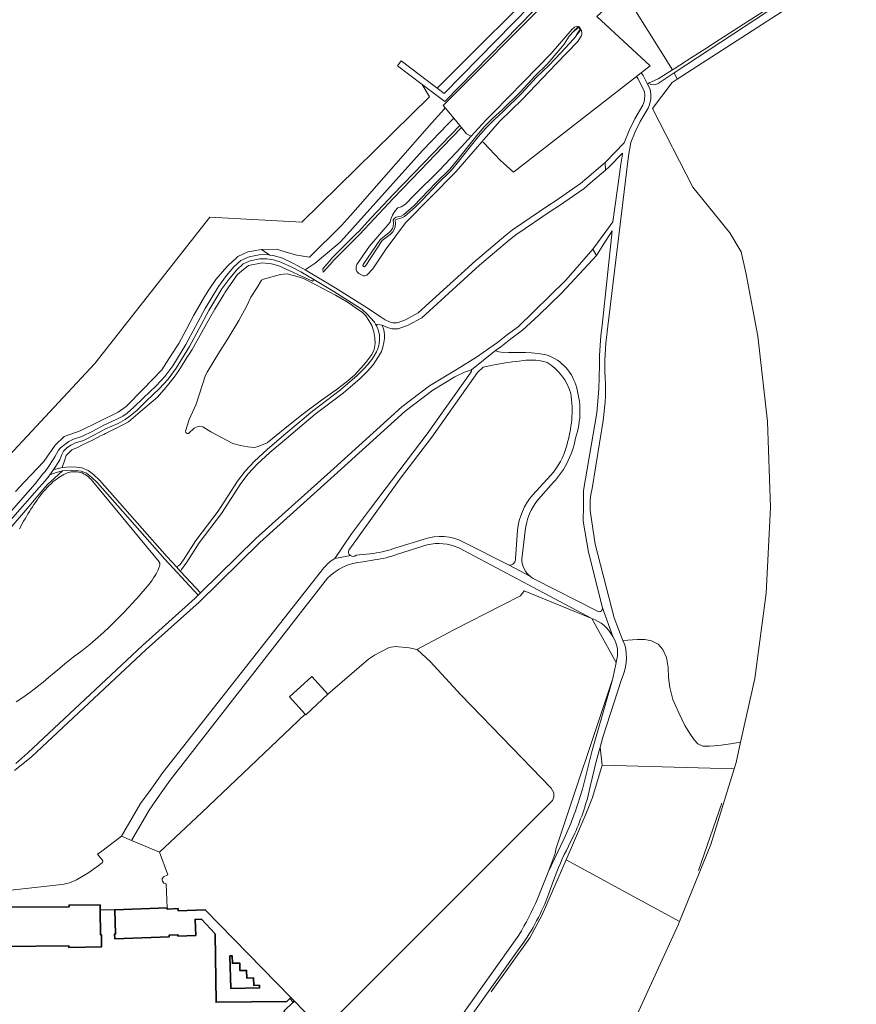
# Model space of a CAD drawing. Header units: metres. Extents: x 197700 to 204338, y 317132 to 325229.
# Tile 928 of 1056: x 203970 to 204275, y 320094 to 320453. Entities that reach past the tile are written whole.
import ezdxf

# ---------------------------------------------------------------- set-up
doc = ezdxf.new("R2010")
doc.units = ezdxf.units.M
for name, color, linetype, lineweight in [('B-WE-GK-KADEMUUR-G', 150, 'Continuous', 35), ('B-WE-GR-BOS_LOOF-GV', 40, 'Continuous', 13), ('B-WE-GR-BOUWLAND-GV', 80, 'Continuous', 13), ('B-WE-GR-GRAS-GV', 60, 'Continuous', 13), ('B-WE-IE-TERREINAFSCHEIDING_KUNSTMATIG_HEKWERK-G', 20, 'IE-TERREINAFSCHEIDING-KUNSTMATIG', 18), ('B-WE-IE-TERREINAFSCHEIDING_KUNSTMATIG_MUUR-GV', 90, 'Continuous', 18), ('B-WE-OG-BEBOUWING-GV', 7, 'Continuous', 35), ('B-WE-OG-TERREIN_CULTUURSCHEIDING-GV', 7, 'Continuous', 18), ('B-WE-OG-TERREIN_ERF-GV', 7, 'Continuous', 18), ('B-WE-OG-WATER-GV', 130, 'Continuous', 18), ('B-WE-OG-WATER_SLOOT-GV', 120, 'Continuous', 18), ('B-WE-VH-VERHARDING_ASFALT-GV', 252, 'Continuous', 18), ('B-WE-VH-VERHARDING_GESLOTEN-GV', 252, 'Continuous', 18), ('B-WE-VH-VERHARDING_HALFVERHARDING-GV', 252, 'Continuous', 18)]:
    doc.layers.add(name, color=color, linetype=linetype, lineweight=lineweight)
doc.linetypes.add('IE-TERREINAFSCHEIDING-KUNSTMATIG', pattern='A,4,[82,NLCS.SHX,S=0.75,R=90,X=0,Y=0],4,-2', length=10)

msp = doc.modelspace()

# ---------------------------------------------------------------- linework, layer by layer
at = {"layer": 'B-WE-GK-KADEMUUR-G'}
for points in [[(204172.19, 320448.609), (204173.913, 320449.988)], [(204173.913, 320449.988), (204174.523, 320449.059), (204173.292, 320447.407)]]:
    msp.add_lwpolyline(points, dxfattribs=at)
at = {"layer": 'B-WE-GR-BOS_LOOF-GV'}
for points in [[(204164.966, 320470.31), (204122.335, 320427.68), (204124.906, 320425.746), (204162.501, 320464.297)], [(204162.935, 320461.591), (204125.13, 320422.825), (204116.879, 320429.032), (204119.457, 320424.484), (204072.982, 320378.783), (204039.447, 320380.669), (203997.507, 320327.292), (203961.13, 320288.382)], [(204058.238, 320368.839), (204063.767, 320368.974), (204068.073, 320367.72), (204071.126, 320366.829), (204075.721, 320366.063), (204087.481, 320377.678), (204090.645, 320381.222), (204093.403, 320384.357), (204102.907, 320395.155), (204120.364, 320414.992), (204124.709, 320419.928), (204125.187, 320420.472), (204124.453, 320421.348), (204163.924, 320461.076)], [(204163.924, 320461.076), (204124.453, 320421.348), (204125.187, 320420.472), (204128.348, 320416.694), (204130.51, 320414.11), (204131.156, 320413.339), (204133.055, 320411.07), (204134.723, 320410.198), (204140.078, 320415.981), (204142.781, 320418.765), (204153.793, 320429.992), (204163.833, 320440.325), (204171.493, 320449.143), (204172.412, 320449.921), (204172.936, 320450.184), (204173.459, 320450.279), (204173.913, 320449.988), (204174.523, 320449.059), (204174.911, 320448.765), (204175.006, 320447.915), (204174.988, 320447.334), (204174.877, 320446.903), (204173.557, 320444.652), (204165.658, 320436.596), (204153.286, 320423.603), (204145.002, 320415.52), (204138.618, 320408.163), (204139.141, 320407.889), (204145.281, 320401.38), (204150.175, 320397.077), (204194.958, 320431.916), (204196.699, 320433.27), (204199.978, 320435.821), (204180.516, 320453.849)], [(204197.774, 320426.736), (204195.455, 320431.165), (204194.958, 320431.916), (204150.175, 320397.077), (204145.281, 320401.38), (204139.141, 320407.889), (204138.618, 320408.163), (204129.077, 320397.168), (204110.733, 320378.626), (204103.735, 320369.167), (204098.814, 320361.87), (204096.712, 320359.541), (204096.095, 320359.23), (204095.403, 320359.233), (204093.703, 320360.135), (204093.034, 320360.842), (204092.742, 320361.466), (204092.753, 320362.394), (204092.969, 320363.468), (204097.689, 320370.11), (204105.157, 320378.843), (204105.466, 320379.982), (204105.974, 320381.386), (204106.869, 320382.814), (204107.906, 320384.074), (204109.132, 320384.464), (204110.74, 320385.46), (204113.936, 320388.654), (204123.191, 320397.772), (204131.155, 320406.345), (204134.723, 320410.198), (204133.055, 320411.07), (204131.156, 320413.339), (204124.354, 320406.263), (204116.182, 320397.757), (204106.262, 320387.428), (204104.506, 320385.585), (204094.071, 320374.431), (204092.243, 320372.587), (204084.442, 320364.782), (204084.086, 320364.384), (204083.173, 320363.335), (204080.775, 320360.576), (204080.562, 320361.856), (204083.605, 320365.356), (204083.808, 320365.562), (204092.783, 320374.541), (204093.682, 320375.478), (204098.04, 320380.137), (204102.754, 320385.175), (204106.258, 320388.867), (204113.685, 320396.601), (204117.325, 320400.39), (204130.51, 320414.11), (204128.348, 320416.694), (204126.234, 320414.522), (204120.326, 320408.456), (204116.905, 320404.908), (204087.182, 320371.852), (204086.045, 320370.875), (204080.808, 320366.409), (204077.796, 320363.843), (204074.153, 320361.511), (204085.412, 320354.832), (204095.828, 320348.181), (204101.54, 320344.422), (204103.35, 320343.199), (204104.89, 320342.503), (204106.096, 320342.198), (204107.721, 320342.134), (204110.755, 320343.256), (204115.399, 320345.785), (204136.256, 320364.793), (204147.301, 320374.11), (204149.732, 320376.017), (204162.995, 320385.035), (204165.317, 320386.461), (204174.527, 320392.908), (204176.818, 320394.828), (204183.554, 320400.616)], [(204178.236, 320272.91), (204179.865, 320261.502), (204186.786, 320234.564), (204190.039, 320226.389), (204195.317, 320226.756), (204197.987, 320226.682), (204200.416, 320226.283), (204202.92, 320225.029), (204204.633, 320223.068), (204205.944, 320220.198), (204206.464, 320216.496), (204206.652, 320212.877), (204207.182, 320209.242), (204208.28, 320204.841), (204210.454, 320199.982), (204212.562, 320195.401), (204214.366, 320192.502), (204216.032, 320190.153), (204217.302, 320188.675), (204219.101, 320187.774), (204221.602, 320187.784), (204225.047, 320188.068), (204229.266, 320188.718), (204232.915, 320189.258), (204238.12, 320212.55), (204242.27, 320243.54), (204243.86, 320274.79), (204242.77, 320306.17), (204239.2, 320337.25), (204235.01, 320359.93), (204233.13, 320368.05), (204229.01, 320374.91), (204215.52, 320391.54), (204200.79, 320420.24), (204207.98, 320429.8), (204209.777, 320430.96), (204208.747, 320433.301), (204202.892, 320429.448)], [(204199.396, 320429.47), (204199.012, 320429.113), (204199.723, 320427.756), (204199.917, 320427.23)], [(204183.554, 320400.616), (204190.516, 320407.795), (204192.336, 320412.201), (204194.391, 320416.505), (204197.279, 320421.502)], [(204199.292, 320420.614), (204199.183, 320420.401), (204196.336, 320415.475), (204194.538, 320411.736), (204192.911, 320407.885), (204192.054, 320403.012), (204191.507, 320398.095), (204184.511, 320340.914)], [(204182.408, 320341.132), (204186.135, 320375.627), (204183.092, 320370.913), (204180.379, 320366.713), (204174.206, 320359.959), (204167.594, 320352.945), (204159.366, 320344.922), (204153.405, 320339.412), (204149.124, 320336.354), (204145.511, 320333.414), (204143.547, 320332.041), (204143.84, 320331.916), (204144.306, 320331.674), (204144.798, 320331.553), (204145.587, 320331.405), (204148.264, 320331.314), (204151.063, 320331.34), (204154.459, 320331.322), (204156.668, 320331.226), (204159.161, 320330.999), (204161.435, 320330.621)], [(203968.592, 320280.636), (203971.863, 320284.133), (203978.881, 320291.617), (203982.982, 320297.528), (203986.339, 320300.682), (203992.131, 320302.751), (204006.02, 320309.621), (204008.864, 320311.696), (204015.152, 320317.916), (204021.915, 320324.959), (204025.375, 320330.378), (204028.102, 320334.651), (204030.853, 320339.799), (204033.584, 320344.967), (204037.534, 320351.864), (204039.037, 320354.183), (204041.574, 320357.96), (204045.625, 320362.608), (204046.354, 320363.291), (204048.877, 320365.593), (204049.657, 320366.294), (204053.241, 320368.001), (204055.433, 320368.374), (204058.238, 320368.839)], [(204162.361, 320327.699), (204161.19, 320328.082), (204159.992, 320328.313), (204158.297, 320328.524), (204156.673, 320328.568), (204154.633, 320328.492), (204151.398, 320328.087), (204149.789, 320327.9), (204147.203, 320327.588), (204142.503, 320326.769), (204139.033, 320325.991), (204137.001, 320323.995), (204120.306, 320300.454), (204108.937, 320285.471), (204093.312, 320263.69), (204090.039, 320259.312)], [(204084.963, 320256.199), (204091.08, 320265.209), (204097.677, 320273.941), (204118.693, 320301.637), (204134.497, 320323.922), (204134.83, 320324.579), (204134.79, 320325.037), (204133.392, 320324.58), (204132.261, 320324.13), (204128.759, 320322.448), (204120.662, 320317.562), (204110.667, 320309.94), (204085.968, 320287.589), (204057.588, 320262.01), (204035.486, 320240.366), (204016.254, 320223.038), (203974.393, 320183.965), (203968.194, 320178.998)], [(204182.602, 320238.299), (204177.469, 320258.489), (204175.522, 320269.858), (204175.638, 320275.459), (204175.7, 320281.061), (204180.57, 320309.332), (204181.218, 320317.984), (204181.498, 320326.656)], [(204182.809, 320306.546), (204178.815, 320281.731)], [(203968.697, 320181.506), (203973.028, 320185.427), (204014.902, 320224.512), (204034.117, 320241.824), (204035.17, 320242.856), (204033.542, 320244.608), (204022.958, 320256.049), (203998.46, 320283.802), (203996.241, 320285.908), (203994.476, 320287.29), (203992.481, 320288.124), (203990.699, 320288.341), (203988.655, 320288.407), (203985.723, 320288.163), (203981.269, 320284.219), (203980.335, 320283.391), (203979.289, 320282.14), (203977.23, 320279.675), (203972.895, 320274.554), (203966.215, 320266.769)], [(203970.005, 320267.084), (203971.52, 320269.794), (203972.037, 320270.695), (203972.556, 320271.595), (203973.083, 320272.489), (203973.626, 320273.374), (203974.171, 320274.22), (203974.731, 320275.059), (203975.3, 320275.89), (203976.433, 320277.525), (203976.995, 320278.33), (203977.57, 320279.125), (203978.17, 320279.901), (203978.798, 320280.663), (203979.446, 320281.411), (203980.116, 320282.138), (203980.811, 320282.839), (203981.512, 320283.498), (203982.235, 320284.136), (203982.98, 320284.747), (203983.749, 320285.326), (203984.337, 320285.743), (203984.936, 320286.147), (203985.55, 320286.525), (203986.183, 320286.865), (203986.711, 320287.119), (203987.251, 320287.358), (203987.801, 320287.561), (203988.362, 320287.71), (203988.878, 320287.792), (203989.404, 320287.834), (203989.933, 320287.842), (203990.459, 320287.825), (203991.061, 320287.781), (203991.665, 320287.704), (203992.259, 320287.584), (203992.83, 320287.41), (203993.408, 320287.157), (203993.966, 320286.842), (203994.501, 320286.482), (203995.009, 320286.094), (203995.301, 320285.842), (203995.582, 320285.574), (203995.857, 320285.3), (203996.135, 320285.029), (204020.9, 320254.994), (204020.962, 320254.886), (204021.026, 320254.778), (204021.086, 320254.668), (204021.131, 320254.554), (204021.154, 320254.465), (204021.17, 320254.374), (204021.181, 320254.282), (204021.188, 320254.19), (204021.19, 320254.085), (204021.185, 320253.979), (204021.176, 320253.873), (204021.162, 320253.769), (204021.109, 320253.535), (204021.027, 320253.307), (204020.932, 320253.081), (204020.84, 320252.856), (204020.535, 320252.117), (204020.195, 320251.39), (204019.828, 320250.678), (204019.44, 320249.979), (204018.926, 320249.139), (204018.373, 320248.322), (204017.792, 320247.522), (204017.2, 320246.733), (204016.093, 320245.363), (204014.919, 320244.044), (204013.716, 320242.749), (204012.518, 320241.45), (204011.066, 320239.843), (204009.607, 320238.241), (204008.133, 320236.653), (204006.637, 320235.087), (204004.717, 320233.142), (204002.765, 320231.225), (204000.78, 320229.345), (203998.759, 320227.508), (203995.782, 320225.009), (203992.71, 320222.62), (203989.613, 320220.26), (203986.56, 320217.846), (203984.578, 320216.185), (203982.613, 320214.503), (203980.642, 320212.828), (203978.644, 320211.188), (203977.038, 320209.908), (203975.423, 320208.64), (203973.789, 320207.398), (203972.127, 320206.195), (203970.471, 320205.087), (203968.783, 320204.024)], [(204157.123, 320279.447), (204163.637, 320286.461)], [(204163.705, 320283.016), (204159.186, 320277.916)], [(204150.829, 320256.167), (204151.63, 320266.543)], [(204107.17, 320260.109), (204117.517, 320263.25)], [(204154.425, 320266.338), (204153.136, 320256.006)], [(204082.264, 320249.019), (204054.11, 320212.867), (204024.959, 320175.433), (204021.092, 320169.988), (204017.341, 320164.463), (204010.801, 320153.45), (204021.008, 320149.14), (204036.462, 320163.609), (204074.223, 320199.489), (204074.41, 320199.284), (204082.418, 320206.758), (204097.242, 320219.535), (204099.496, 320221.006), (204104.829, 320223.806), (204107.149, 320224.187), (204112.073, 320223.659), (204114.84, 320223.038), (204128.321, 320230.184), (204145.993, 320239.196), (204152.656, 320242.573), (204153.977, 320244.417), (204178.675, 320234.38), (204130.201, 320260.114)], [(204118.699, 320261.224), (204107.825, 320257.858)], [(204131.887, 320262.23), (204148.555, 320253.758)], [(204092.77, 320257.431), (204099.119, 320258.097)], [(204099.48, 320255.758), (204095.201, 320255.001)], [(204007.211, 320154.966), (204014.09, 320166.867), (204018.258, 320172.513), (204022.313, 320178.242), (204081.026, 320252.808)], [(204157.565, 320248.806), (204180.959, 320236.867)], [(204230.551, 320179.556), (204231.26, 320181.85), (204232.915, 320189.258), (204229.266, 320188.718), (204225.047, 320188.068), (204221.602, 320187.784), (204219.101, 320187.774), (204217.302, 320188.675), (204216.032, 320190.153), (204214.366, 320192.502), (204212.562, 320195.401), (204210.454, 320199.982), (204208.28, 320204.841), (204207.182, 320209.242), (204206.652, 320212.877), (204206.464, 320216.496), (204205.944, 320220.198), (204204.633, 320223.068), (204202.92, 320225.029), (204200.416, 320226.283), (204197.987, 320226.682), (204195.317, 320226.756), (204190.039, 320226.389), (204190.688, 320224.758)], [(204189.471, 320212.175), (204182.736, 320191.156), (204181.719, 320187.462), (204182.492, 320180.85), (204230.551, 320179.556)], [(204179.998, 320056.805), (204210.28, 320122.98), (204210.675, 320123.956), (204169.314, 320146.421), (204176.526, 320162.978), (204178.986, 320169.109), (204182.492, 320180.85), (204181.719, 320187.462), (204180.282, 320182.243), (204178.141, 320173.183)], [(204172.473, 320156.07), (204170.189, 320151.33)], [(203991.458, 320139.522), (203994.914, 320141.512), (203998.19, 320143.787), (204000.28, 320145.417), (204000.445, 320145.692), (204000.429, 320146.014), (204000, 320146.55), (203998.463, 320148.466), (204000, 320149.609), (204007.211, 320154.966)], [(203946.875, 320133.145), (203985.469, 320137.442)], [(204164.729, 320138.821), (204162.999, 320134.088)], [(204152.816, 320114.865), (204117.764, 320065.805)]]:
    msp.add_lwpolyline(points, dxfattribs=at)
for points in [[(204199.012, 320429.113), (204199.396, 320429.47), (204202.906, 320431.048), (204208.113, 320434.397), (204189.546, 320464.136), (204189.492, 320463.537), (204189.236, 320461.968), (204188.669, 320460.574), (204188.108, 320459.568), (204187.043, 320458.191), (204186.854, 320457.947), (204185.802, 320457.226), (204184.78, 320456.831), (204184.26, 320456.828), (204184.167, 320456.847), (204183.805, 320456.695), (204183.536, 320456.627), (204180.516, 320453.849), (204199.978, 320435.821), (204196.699, 320433.27), (204197.351, 320432.285)], [(204102.256, 320341.26), (204102.821, 320339.569), (204103.091, 320337.922), (204103.074, 320336.413), (204102.869, 320334.919), (204102.465, 320333.295), (204101.965, 320331.741), (204100.951, 320329.912), (204099.621, 320327.799), (204098.827, 320326.763), (204096.882, 320324.534), (204094.167, 320321.885), (204088.046, 320316.546), (204077.821, 320308.819), (204067.339, 320300.039), (204061.259, 320294.858), (204056.733, 320290.648), (204053.422, 320287.106), (204050.675, 320283.602), (204043.64, 320272.677), (204035.572, 320261.891), (204031.089, 320254.959), (204029.118, 320252.249), (204028.759, 320251.546), (204034.266, 320245.592), (204036.035, 320243.703), (204056.218, 320263.468), (204084.628, 320289.073), (204109.387, 320311.479), (204119.536, 320319.218), (204129.581, 320325.279), (204137.018, 320329.834), (204141.126, 320332.788), (204144.305, 320335.011), (204147.91, 320337.945), (204151.794, 320340.719), (204169.211, 320357.706), (204179.065, 320368.984), (204183.777, 320375.449), (204186.355, 320378.988), (204188.826, 320396.363), (204189.268, 320399.982), (204189.847, 320403.582), (204189.914, 320404.014), (204185.063, 320399.012), (204183.711, 320397.85), (204178.241, 320393.15), (204175.866, 320391.16), (204166.524, 320384.62), (204164.189, 320383.187), (204151.03, 320374.239), (204148.689, 320372.403), (204137.706, 320363.138), (204116.684, 320343.979), (204111.667, 320341.247), (204108.072, 320339.918), (204105.779, 320340.008), (204104.161, 320340.417), (204102.248, 320341.282)], [(204099.856, 320341.634), (204099.44, 320342.356), (204096.679, 320345.467), (204094.962, 320346.955), (204084.626, 320353.555), (204077.302, 320357.899), (204076.861, 320357.384), (204064.616, 320362.861), (204061.885, 320363.701), (204058.464, 320364.028), (204053.56, 320363.06), (204050.96, 320360.957), (204049.506, 320359.779), (204049.139, 320359.261), (204044.985, 320353.38), (204044.466, 320352.522), (204041.276, 320347.12), (204039.447, 320344.025), (204038.806, 320342.892), (204035.886, 320337.66), (204033.606, 320333.572), (204032.945, 320332.401), (204032.146, 320331.14), (204031.078, 320329.451), (204030.339, 320328.285), (204028.068, 320324.828), (204026.423, 320322.36), (204024.042, 320319.342), (204023.786, 320319.022), (204023.369, 320318.556), (204020.283, 320315.101), (204015.767, 320311.184), (204009.796, 320306.04), (204008.658, 320305.469), (204001.364, 320301.82), (204000.717, 320301.497), (203999.581, 320300.928), (203998.453, 320300.357), (203996.394, 320299.288), (203995.266, 320298.708), (203993.26, 320297.756), (203991.109, 320296.734), (203989.073, 320295.888), (203987.085, 320293.726), (203986.963, 320293.385), (203986.56, 320292.252), (203985.529, 320289.351), (203988.624, 320289.608), (203990.791, 320289.538), (203992.791, 320289.296), (203995.088, 320288.334), (203997.026, 320286.818), (203999.325, 320284.636), (204023.848, 320256.854), (204027.265, 320253.161), (204028.04, 320253.539), (204028.547, 320254.014), (204029.852, 320255.808), (204034.34, 320262.748), (204042.408, 320273.534), (204049.452, 320284.473), (204052.281, 320288.083), (204055.673, 320291.71), (204060.262, 320295.978), (204066.371, 320301.185), (204076.886, 320309.993), (204087.1, 320317.711), (204093.15, 320322.988), (204095.622, 320325.401), (204097.079, 320326.949), (204098.474, 320328.767), (204099.361, 320330.138), (204100.173, 320331.602), (204100.758, 320332.991), (204101.166, 320334.444), (204101.333, 320336.105), (204101.237, 320337.694), (204100.928, 320339.253), (204100.271, 320340.912)], [(204031.916, 320306.914), (204034.412, 320312.508), (204037.796, 320323.06), (204038.466, 320324.128), (204042.991, 320331.589), (204045.741, 320335.923), (204049.997, 320342.95), (204052.837, 320348.098), (204054.405, 320351.55), (204056.658, 320355.032), (204058.231, 320357.678), (204058.944, 320358.017), (204065.188, 320359.777), (204066.32, 320359.934), (204067.661, 320359.98), (204071.756, 320358.951), (204073.524, 320358.298), (204078.263, 320355.916), (204085.202, 320352.176), (204089.91, 320349.578), (204093.28, 320347.143), (204094.961, 320346.006), (204096.281, 320344.702), (204097.352, 320343.04), (204098.426, 320341.136), (204099.184, 320338.838), (204099.558, 320336.615), (204099.687, 320334.596), (204099.315, 320332.464), (204098.428, 320330.625), (204096.248, 320327.702), (204094.5, 320325.57), (204092.126, 320323.086), (204089.156, 320320.46), (204085.497, 320317.73), (204080.088, 320313.948), (204073.473, 320309.009), (204066.844, 320303.74), (204060.356, 320298.406), (204057.082, 320297.062), (204055.674, 320296.756), (204053.245, 320296.928), (204050.629, 320297.464), (204047.789, 320298.138), (204039.81, 320302.432), (204036.898, 320304.241), (204035.751, 320304.471), (204034.743, 320304.276), (204033.732, 320303.75), (204031.629, 320301.859), (204031.265, 320301.784), (204030.859, 320301.909), (204030.657, 320302.173), (204030.567, 320302.668)]]:
    msp.add_lwpolyline(points, close=True, dxfattribs=at)
for points in [[(204202.892, 320429.448, -0.350687), (204199.396, 320429.47)], [(204197.279, 320421.502, 0.1614818), (204197.774, 320426.736)], [(204199.917, 320427.23, -0.161892), (204199.292, 320420.614)], [(204181.498, 320326.656, -0.034809), (204182.408, 320341.132)], [(204184.511, 320340.914, 0.0414015), (204183.468, 320324.369)], [(204161.435, 320330.621, -0.2572533), (204172.798, 320319.543)], [(204171.045, 320316.409, 0.1871324), (204162.361, 320327.699)], [(204183.468, 320324.369, -0.0531377), (204182.809, 320306.546)], [(204172.798, 320319.543, -0.1648167), (204172.731, 320300.085)], [(204169.535, 320297.464, 0.1117981), (204171.045, 320316.409)], [(204172.731, 320300.085, -0.1560794), (204163.705, 320283.016)], [(204163.637, 320286.461, 0.1211714), (204169.535, 320297.464)], [(204178.815, 320281.731, 0.0985146), (204178.236, 320272.91)], [(204151.63, 320266.543, -0.1530332), (204157.123, 320279.447)], [(204159.186, 320277.916, 0.1461594), (204154.425, 320266.338)], [(204117.517, 320263.25, -0.2080712), (204131.887, 320262.23)], [(204099.119, 320258.097, 0.0568448), (204107.17, 320260.109)], [(204130.201, 320260.114, 0.1625766), (204118.699, 320261.224)], [(204081.026, 320252.808, -0.090325), (204084.963, 320256.199)], [(204090.039, 320259.312, 0.3395931), (204090.683, 320257.323)], [(204090.683, 320257.323, 0.3393017), (204092.77, 320257.431)], [(204107.825, 320257.858, -0.0656425), (204099.48, 320255.758)], [(204148.555, 320253.758, 0.4200073), (204150.829, 320256.167)], [(204153.136, 320256.006, 0.2211369), (204156.331, 320249.622)], [(204095.201, 320255.001, 0.1816605), (204082.264, 320249.019)], [(204156.331, 320249.622, 0.0438689), (204157.565, 320248.806)], [(204180.959, 320236.867, 0.5324174), (204182.602, 320238.299)], [(204190.688, 320224.758, -0.1847741), (204189.471, 320212.175)], [(204178.141, 320173.183, -0.0509586), (204172.473, 320156.07)], [(204170.189, 320151.33, 0.0391461), (204164.729, 320138.821)], [(203985.469, 320137.442, 0.1110847), (203991.458, 320139.522)], [(204162.999, 320134.088, -0.0688704), (204152.816, 320114.865)]]:
    msp.add_lwpolyline(points, format="xyb", dxfattribs=at)
at = {"layer": 'B-WE-GR-BOUWLAND-GV'}
msp.add_lwpolyline([(203961.13, 320288.382), (203997.507, 320327.292), (204039.447, 320380.669), (204072.982, 320378.783), (204119.457, 320424.484), (204116.879, 320429.032), (204107.811, 320435.854), (204109.133, 320437.612), (204122.335, 320427.68), (204164.966, 320470.31)], dxfattribs=at)
at = {"layer": 'B-WE-GR-GRAS-GV'}
for points in [[(204189.546, 320464.136), (204208.113, 320434.397), (204208.663, 320434.75), (204215.304, 320439.022), (204219.864, 320441.954), (204223.065, 320444.014), (204232.702, 320450.211), (204264.462, 320470.638)], [(204178.675, 320234.38), (204187.547, 320218.284)], [(204186.308, 320212.459), (204165.558, 320150.26), (204165.263, 320148.714), (204162.743, 320141.952), (204168.61, 320154.126)], [(204175.236, 320172.207), (204178.78, 320186.303), (204186.308, 320212.459)]]:
    msp.add_lwpolyline(points, dxfattribs=at)
for points in [[(204186.295, 320227.743, 0.1953473), (204178.675, 320234.38)], [(204187.547, 320218.284, 0.2260008), (204186.295, 320227.743)], [(204168.61, 320154.126, 0.0394155), (204175.236, 320172.207)]]:
    msp.add_lwpolyline(points, format="xyb", dxfattribs=at)
msp.add_lwpolyline([(204230.551, 320179.556), (204182.492, 320180.85), (204178.986, 320169.109), (204176.526, 320162.978), (204169.314, 320146.421), (204210.675, 320123.956), (204222.04, 320152.04)], close=True, dxfattribs=at)
at = {"layer": 'B-WE-IE-TERREINAFSCHEIDING_KUNSTMATIG_HEKWERK-G'}
for points in [[(204114.84, 320223.038), (204128.321, 320230.184), (204145.993, 320239.196), (204152.656, 320242.573), (204153.977, 320244.417), (204178.675, 320234.38)], [(204187.547, 320218.284), (204178.675, 320234.38)], [(204082.418, 320206.758), (204097.242, 320219.535), (204099.496, 320221.006), (204104.829, 320223.806), (204107.149, 320224.187), (204112.073, 320223.659), (204114.84, 320223.038)], [(204114.84, 320223.038), (204115.073, 320222.986), (204119.706, 320218.737), (204130.925, 320206.575), (204149.647, 320187.185), (204163.857, 320172.489), (204164.869, 320170.809), (204164.847, 320169.236), (204164.335, 320168.039), (204141.531, 320145.164), (204082.623, 320086.416)], [(204186.308, 320212.459), (204187.547, 320218.284)], [(204162.743, 320141.952), (204165.263, 320148.714), (204165.558, 320150.26), (204186.308, 320212.459)], [(204074.223, 320199.489), (204036.462, 320163.609), (204021.008, 320149.14)], [(204182.492, 320180.85), (204178.986, 320169.109), (204176.526, 320162.978), (204169.314, 320146.421)], [(204230.551, 320179.556), (204182.492, 320180.85)], [(204226.105, 320167.058), (204217.594, 320142.458)], [(204169.314, 320146.421), (204160.589, 320126.393), (204156.033, 320117.966), (204141.994, 320098.318)], [(204210.675, 320123.956), (204169.314, 320146.421)], [(204158.886, 320132.207), (204162.743, 320141.952)], [(204117.385, 320070.26), (204152.087, 320118.939)]]:
    msp.add_lwpolyline(points, dxfattribs=at)
msp.add_lwpolyline([(204152.087, 320118.939, 0.0311998), (204158.886, 320132.207)], format="xyb", dxfattribs=at)
at = {"layer": 'B-WE-IE-TERREINAFSCHEIDING_KUNSTMATIG_MUUR-GV'}
msp.add_lwpolyline([(204068.999, 320096.224), (204068.58, 320095.81), (204069.84, 320094.503), (204070.265, 320094.91)], close=True, dxfattribs=at)
at = {"layer": 'B-WE-OG-BEBOUWING-GV'}
for points in [[(204074.223, 320199.489), (204074.41, 320199.284), (204082.418, 320206.758), (204076.636, 320213.211), (204068.474, 320205.815)], [(204023.829, 320128.902), (204004.72, 320128.194), (204005.051, 320119.331), (204004.68, 320119.314), (204004.739, 320117.61), (204024.547, 320118.366), (204024.637, 320118.934), (204027.761, 320119.085), (204027.798, 320118.576), (204034.277, 320118.831), (204034.053, 320124.669), (204036.426, 320124.745), (204041.394, 320119.398), (204041.684, 320094.499), (204067.513, 320094.753), (204068.58, 320095.81), (204068.999, 320096.224), (204037.689, 320128.125), (204027.873, 320127.744), (204027.836, 320128.624), (204023.846, 320128.452)], [(204047.025, 320099.447), (204046.738, 320111.386), (204047.558, 320111.406), (204047.624, 320108.678), (204050.294, 320108.741), (204050.36, 320106.008), (204052.821, 320106.068), (204052.888, 320103.277), (204055.383, 320103.337), (204055.448, 320100.627), (204057.523, 320100.676), (204057.546, 320099.698)], [(204076.503, 320087.589), (204076.933, 320087.992), (204070.265, 320094.91), (204069.84, 320094.503), (204066.435, 320091.245), (204073.062, 320084.368)]]:
    msp.add_lwpolyline(points, close=True, dxfattribs=at)
msp.add_lwpolyline([(203964.093, 320114.769), (203987.977, 320115.075), (203988, 320114.46), (203999.948, 320114.705), (203999.903, 320119.097), (203999.521, 320119.079), (203999.445, 320128.15), (203999.43, 320129.977), (203988.094, 320129.883), (203988.098, 320129.313), (203963.27, 320129.106)], dxfattribs=at)
at = {"layer": 'B-WE-OG-TERREIN_CULTUURSCHEIDING-GV'}
for points in [[(204208.747, 320433.301), (204259.442, 320466.663), (204272.991, 320476.003), (204273.105, 320476.196), (204265.553, 320471.34), (204264.776, 320470.839), (204264.462, 320470.638), (204232.702, 320450.211), (204223.065, 320444.014), (204219.864, 320441.954), (204215.304, 320439.022), (204208.663, 320434.75), (204208.113, 320434.397), (204202.906, 320431.048), (204199.396, 320429.47)], [(204202.892, 320429.448), (204208.747, 320433.301)], [(203964.355, 320270.44), (203975.704, 320283.449), (203978.583, 320287.04), (203979.391, 320287.993), (203980.463, 320289.487), (203982.546, 320292.634), (203982.955, 320293.341), (203983.524, 320294.418), (203984.199, 320295.672), (203984.931, 320296.568), (203986.004, 320297.452), (203988.062, 320298.862), (203989.715, 320299.686), (203992.75, 320300.669), (203996.709, 320302.593), (204000.75, 320304.866), (204005.277, 320306.852), (204007.68, 320308.153), (204009.289, 320309.241), (204011.747, 320311.35), (204015.273, 320314.761), (204019.815, 320319.149), (204023.062, 320322.61), (204025.881, 320326.509), (204030.684, 320334.302), (204037.731, 320347.351), (204042.571, 320355.427), (204045.541, 320359.391), (204048.121, 320362.558), (204050.722, 320364.89), (204053.714, 320366.162), (204057.451, 320366.94), (204060.285, 320367.022), (204061.317, 320366.856), (204058.238, 320368.839), (204055.433, 320368.374), (204053.241, 320368.001), (204049.657, 320366.294), (204048.877, 320365.593), (204046.354, 320363.291), (204045.625, 320362.608), (204041.574, 320357.96), (204039.037, 320354.183), (204037.534, 320351.864), (204033.584, 320344.967), (204030.853, 320339.799), (204028.102, 320334.651), (204025.375, 320330.378), (204021.915, 320324.959), (204015.152, 320317.916), (204008.864, 320311.696), (204006.02, 320309.621), (203992.131, 320302.751), (203986.339, 320300.682), (203982.982, 320297.528), (203978.881, 320291.617), (203971.863, 320284.133), (203968.592, 320280.636)], [(203966.215, 320266.769), (203972.895, 320274.554), (203977.23, 320279.675), (203979.289, 320282.14), (203980.335, 320283.391), (203981.269, 320284.219), (203985.723, 320288.163), (203983.355, 320287.578), (203981.126, 320286.792), (203980.839, 320286.375), (203979.335, 320284.509), (203977.211, 320282.134), (203965.913, 320269.184)]]:
    msp.add_lwpolyline(points, dxfattribs=at)
msp.add_lwpolyline([(204199.396, 320429.47, 0.350687), (204202.892, 320429.448)], format="xyb", dxfattribs=at)
for points in [[(204125.187, 320420.472), (204124.709, 320419.928), (204120.364, 320414.992), (204102.907, 320395.155), (204093.403, 320384.357), (204090.645, 320381.222), (204087.481, 320377.678), (204075.721, 320366.063), (204071.126, 320366.829), (204068.073, 320367.72), (204063.767, 320368.974), (204058.238, 320368.839), (204061.317, 320366.856), (204063.011, 320366.583), (204065.899, 320365.687), (204069.686, 320363.951), (204073.333, 320361.998), (204074.153, 320361.511), (204077.796, 320363.843), (204080.808, 320366.409), (204086.045, 320370.875), (204087.182, 320371.852), (204116.905, 320404.908), (204120.326, 320408.456), (204126.234, 320414.522), (204128.348, 320416.694)], [(204130.51, 320414.11), (204117.325, 320400.39), (204113.685, 320396.601), (204106.258, 320388.867), (204102.754, 320385.175), (204098.04, 320380.137), (204093.682, 320375.478), (204092.783, 320374.541), (204083.808, 320365.562), (204083.605, 320365.356), (204080.562, 320361.856), (204080.775, 320360.576), (204083.173, 320363.335), (204084.086, 320364.384), (204084.442, 320364.782), (204092.243, 320372.587), (204094.071, 320374.431), (204104.506, 320385.585), (204106.262, 320387.428), (204116.182, 320397.757), (204124.354, 320406.263), (204131.156, 320413.339)], [(204077.302, 320357.899), (204072.595, 320360.691), (204069.019, 320362.607), (204065.362, 320364.283), (204062.668, 320365.119), (204060.187, 320365.519), (204057.627, 320365.444), (204054.164, 320364.723), (204051.538, 320363.607), (204049.21, 320361.52), (204046.723, 320358.467), (204043.818, 320354.589), (204039.035, 320346.608), (204031.983, 320333.551), (204027.129, 320325.675), (204024.222, 320321.654), (204020.884, 320318.096), (204016.316, 320313.683), (204012.758, 320310.241), (204010.367, 320308.19), (204008.512, 320306.898), (204005.937, 320305.503), (204001.42, 320303.522), (203997.405, 320301.264), (203993.312, 320299.274), (203990.483, 320298.358), (203988.769, 320297.527), (203987.132, 320296.406), (203986.09, 320295.303), (203985.462, 320294.179), (203985.087, 320293.194), (203984.679, 320292.208), (203983.244, 320289.925), (203982.709, 320289.093), (203982.508, 320288.801), (203983.301, 320288.801), (203985.529, 320289.351), (203986.56, 320292.252), (203986.963, 320293.385), (203987.085, 320293.726), (203989.073, 320295.888), (203991.109, 320296.734), (203993.26, 320297.756), (203995.266, 320298.708), (203996.394, 320299.288), (203998.453, 320300.357), (203999.581, 320300.928), (204000.717, 320301.497), (204001.364, 320301.82), (204008.658, 320305.469), (204009.796, 320306.04), (204015.767, 320311.184), (204020.283, 320315.101), (204023.369, 320318.556), (204023.786, 320319.022), (204024.042, 320319.342), (204026.423, 320322.36), (204028.068, 320324.828), (204030.339, 320328.285), (204031.078, 320329.451), (204032.146, 320331.14), (204032.945, 320332.401), (204033.606, 320333.572), (204035.886, 320337.66), (204038.806, 320342.892), (204039.447, 320344.025), (204041.276, 320347.12), (204044.466, 320352.522), (204044.985, 320353.38), (204049.139, 320359.261), (204049.506, 320359.779), (204050.96, 320360.957), (204053.56, 320363.06), (204058.464, 320364.028), (204061.885, 320363.701), (204064.616, 320362.861), (204076.861, 320357.384)]]:
    msp.add_lwpolyline(points, close=True, dxfattribs=at)
at = {"layer": 'B-WE-OG-TERREIN_ERF-GV'}
for points in [[(204158.886, 320132.207), (204162.743, 320141.952), (204165.263, 320148.714), (204165.558, 320150.26), (204186.308, 320212.459), (204187.547, 320218.284), (204178.675, 320234.38), (204153.977, 320244.417), (204152.656, 320242.573), (204145.993, 320239.196), (204128.321, 320230.184), (204114.84, 320223.038), (204112.073, 320223.659), (204107.149, 320224.187), (204104.829, 320223.806), (204099.496, 320221.006), (204097.242, 320219.535), (204082.418, 320206.758), (204074.41, 320199.284), (204074.223, 320199.489), (204036.462, 320163.609), (204021.008, 320149.14), (204024.079, 320140.893), (204022.498, 320140.216)], [(204023.53, 320137.663), (204023.829, 320128.902), (204023.846, 320128.452), (204027.836, 320128.624), (204027.873, 320127.744), (204037.689, 320128.125), (204068.999, 320096.224), (204070.265, 320094.91), (204076.933, 320087.992)], [(204004.68, 320119.314), (204005.051, 320119.331), (204004.72, 320128.194), (203999.445, 320128.15), (203999.521, 320119.079), (203999.903, 320119.097), (203999.948, 320114.705), (203988, 320114.46), (203987.977, 320115.075), (203964.093, 320114.769)], [(204066.435, 320091.245), (204069.84, 320094.503), (204068.58, 320095.81), (204067.513, 320094.753), (204041.684, 320094.499), (204041.394, 320119.398), (204036.426, 320124.745), (204034.053, 320124.669), (204034.277, 320118.831), (204027.798, 320118.576), (204027.761, 320119.085), (204024.637, 320118.934), (204024.547, 320118.366), (204004.739, 320117.61), (204004.68, 320119.314)], [(204117.385, 320070.26), (204152.087, 320118.939)]]:
    msp.add_lwpolyline(points, dxfattribs=at)
for points in [[(204022.498, 320140.216, 0.6762442), (204023.53, 320137.663)], [(204152.087, 320118.939, 0.0311998), (204158.886, 320132.207)]]:
    msp.add_lwpolyline(points, format="xyb", dxfattribs=at)
msp.add_lwpolyline([(204047.025, 320099.447), (204057.546, 320099.698), (204057.523, 320100.676), (204055.448, 320100.627), (204055.383, 320103.337), (204052.888, 320103.277), (204052.821, 320106.068), (204050.36, 320106.008), (204050.294, 320108.741), (204047.624, 320108.678), (204047.558, 320111.406), (204046.738, 320111.386)], close=True, dxfattribs=at)
at = {"layer": 'B-WE-OG-WATER-GV'}
for points in [[(204162.955, 320435.981), (204167.362, 320440.569), (204171.974, 320445.51), (204173.026, 320446.792), (204173.292, 320447.407), (204174.523, 320449.059), (204173.913, 320449.988), (204172.19, 320448.609), (204170.483, 320446.667), (204168.559, 320443.777), (204166.646, 320441.4), (204162.434, 320436.471), (204157.87, 320432.055), (204152.664, 320426.36), (204145.829, 320419.687), (204142.852, 320416.942), (204139.601, 320413.693), (204136.752, 320410.381), (204133.82, 320406.787), (204129.665, 320401.567), (204126.919, 320398.12), (204121.812, 320393.197), (204116.513, 320387.629), (204113.74, 320384.799), (204109.994, 320381.454), (204109.172, 320381.06), (204108.388, 320380.912), (204107.391, 320380.642), (204106.566, 320380.185), (204106.25, 320379.58), (204106.391, 320378.449), (204106.317, 320377.269), (204106.008, 320376.511), (204105.581, 320375.773), (204104.665, 320374.905), (204101.859, 320372.759), (204101.42, 320372.317), (204095.264, 320363.457), (204095.214, 320363.025), (204095.39, 320362.675), (204095.781, 320362.514), (204096.304, 320363.063), (204102.293, 320372.192), (204105.128, 320374.361), (204106.147, 320375.326), (204106.65, 320376.196), (204107.022, 320377.108), (204107.108, 320378.471), (204106.986, 320379.447), (204107.099, 320379.665), (204107.661, 320379.976), (204108.548, 320380.216), (204109.396, 320380.376), (204110.394, 320380.854), (204114.233, 320384.282), (204117.027, 320387.133), (204122.319, 320392.694), (204127.448, 320397.638), (204130.223, 320401.122), (204134.376, 320406.339), (204137.3, 320409.923), (204140.125, 320413.207), (204143.346, 320416.427), (204146.32, 320419.169), (204153.177, 320425.863), (204158.383, 320431.558)], [(204092.126, 320323.086), (204094.5, 320325.57), (204096.248, 320327.702), (204098.428, 320330.625), (204099.315, 320332.464), (204099.687, 320334.596), (204099.558, 320336.615), (204099.184, 320338.838), (204098.426, 320341.136), (204097.352, 320343.04), (204096.281, 320344.702), (204094.961, 320346.006), (204093.28, 320347.143), (204089.91, 320349.578), (204085.202, 320352.176), (204078.263, 320355.916), (204073.524, 320358.298), (204071.756, 320358.951), (204067.661, 320359.98), (204066.32, 320359.934), (204065.188, 320359.777), (204058.944, 320358.017), (204058.231, 320357.678), (204056.658, 320355.032), (204054.405, 320351.55), (204052.837, 320348.098), (204049.997, 320342.95), (204045.741, 320335.923), (204042.991, 320331.589), (204038.466, 320324.128), (204037.796, 320323.06), (204034.412, 320312.508), (204031.916, 320306.914), (204030.567, 320302.668), (204030.657, 320302.173), (204030.859, 320301.909), (204031.265, 320301.784), (204031.629, 320301.859), (204033.732, 320303.75), (204034.743, 320304.276), (204035.751, 320304.471), (204036.898, 320304.241), (204039.81, 320302.432), (204047.789, 320298.138), (204050.629, 320297.464), (204053.245, 320296.928), (204055.674, 320296.756), (204057.082, 320297.062), (204060.356, 320298.406), (204066.844, 320303.74), (204073.473, 320309.009), (204080.088, 320313.948), (204085.497, 320317.73), (204089.156, 320320.46)]]:
    msp.add_lwpolyline(points, close=True, dxfattribs=at)
msp.add_lwpolyline([(203968.783, 320204.024), (203970.471, 320205.087), (203972.127, 320206.195), (203973.789, 320207.398), (203975.423, 320208.64), (203977.038, 320209.908), (203978.644, 320211.188), (203980.642, 320212.828), (203982.613, 320214.503), (203984.578, 320216.185), (203986.56, 320217.846), (203989.613, 320220.26), (203992.71, 320222.62), (203995.782, 320225.009), (203998.759, 320227.508), (204000.78, 320229.345), (204002.765, 320231.225), (204004.717, 320233.142), (204006.637, 320235.087), (204008.133, 320236.653), (204009.607, 320238.241), (204011.066, 320239.843), (204012.518, 320241.45), (204013.716, 320242.749), (204014.919, 320244.044), (204016.093, 320245.363), (204017.2, 320246.733), (204017.792, 320247.522), (204018.373, 320248.322), (204018.926, 320249.139), (204019.44, 320249.979), (204019.828, 320250.678), (204020.195, 320251.39), (204020.535, 320252.117), (204020.84, 320252.856), (204020.932, 320253.081), (204021.027, 320253.307), (204021.109, 320253.535), (204021.162, 320253.769), (204021.176, 320253.873), (204021.185, 320253.979), (204021.19, 320254.085), (204021.188, 320254.19), (204021.181, 320254.282), (204021.17, 320254.374), (204021.154, 320254.465), (204021.131, 320254.554), (204021.086, 320254.668), (204021.026, 320254.778), (204020.962, 320254.886), (204020.9, 320254.994), (203996.135, 320285.029), (203995.857, 320285.3), (203995.582, 320285.574), (203995.301, 320285.842), (203995.009, 320286.094), (203994.501, 320286.482), (203993.966, 320286.842), (203993.408, 320287.157), (203992.83, 320287.41), (203992.259, 320287.584), (203991.665, 320287.704), (203991.061, 320287.781), (203990.459, 320287.825), (203989.933, 320287.842), (203989.404, 320287.834), (203988.878, 320287.792), (203988.362, 320287.71), (203987.801, 320287.561), (203987.251, 320287.358), (203986.711, 320287.119), (203986.183, 320286.865), (203985.55, 320286.525), (203984.936, 320286.147), (203984.337, 320285.743), (203983.749, 320285.326), (203982.98, 320284.747), (203982.235, 320284.136), (203981.512, 320283.498), (203980.811, 320282.839), (203980.116, 320282.138), (203979.446, 320281.411), (203978.798, 320280.663), (203978.17, 320279.901), (203977.57, 320279.125), (203976.995, 320278.33), (203976.433, 320277.525), (203975.3, 320275.89), (203974.731, 320275.059), (203974.171, 320274.22), (203973.626, 320273.374), (203973.083, 320272.489), (203972.556, 320271.595), (203972.037, 320270.695), (203971.52, 320269.794), (203970.005, 320267.084)], dxfattribs=at)
at = {"layer": 'B-WE-OG-WATER_SLOOT-GV'}
msp.add_lwpolyline([(204165.658, 320436.596), (204173.557, 320444.652), (204174.877, 320446.903), (204174.988, 320447.334), (204175.006, 320447.915), (204174.911, 320448.765), (204174.523, 320449.059), (204173.292, 320447.407), (204173.026, 320446.792), (204171.974, 320445.51), (204167.362, 320440.569), (204162.955, 320435.981), (204158.383, 320431.558), (204153.177, 320425.863), (204146.32, 320419.169), (204143.346, 320416.427), (204140.125, 320413.207), (204137.3, 320409.923), (204134.376, 320406.339), (204130.223, 320401.122), (204127.448, 320397.638), (204122.319, 320392.694), (204117.027, 320387.133), (204114.233, 320384.282), (204110.394, 320380.854), (204109.396, 320380.376), (204108.548, 320380.216), (204107.661, 320379.976), (204107.099, 320379.665), (204106.986, 320379.447), (204107.108, 320378.471), (204107.022, 320377.108), (204106.65, 320376.196), (204106.147, 320375.326), (204105.128, 320374.361), (204102.293, 320372.192), (204096.304, 320363.063), (204095.781, 320362.514), (204095.39, 320362.675), (204095.214, 320363.025), (204095.264, 320363.457), (204101.42, 320372.317), (204101.859, 320372.759), (204104.665, 320374.905), (204105.581, 320375.773), (204106.008, 320376.511), (204106.317, 320377.269), (204106.391, 320378.449), (204106.25, 320379.58), (204106.566, 320380.185), (204107.391, 320380.642), (204108.388, 320380.912), (204109.172, 320381.06), (204109.994, 320381.454), (204113.74, 320384.799), (204116.513, 320387.629), (204121.812, 320393.197), (204126.919, 320398.12), (204129.665, 320401.567), (204133.82, 320406.787), (204136.752, 320410.381), (204139.601, 320413.693), (204142.852, 320416.942), (204145.829, 320419.687), (204152.664, 320426.36), (204157.87, 320432.055), (204162.434, 320436.471), (204166.646, 320441.4), (204168.559, 320443.777), (204170.483, 320446.667), (204172.19, 320448.609), (204173.913, 320449.988), (204173.459, 320450.279), (204172.936, 320450.184), (204172.412, 320449.921), (204171.493, 320449.143), (204163.833, 320440.325), (204153.793, 320429.992), (204142.781, 320418.765), (204140.078, 320415.981), (204134.723, 320410.198), (204131.155, 320406.345), (204123.191, 320397.772), (204113.936, 320388.654), (204110.74, 320385.46), (204109.132, 320384.464), (204107.906, 320384.074), (204106.869, 320382.814), (204105.974, 320381.386), (204105.466, 320379.982), (204105.157, 320378.843), (204097.689, 320370.11), (204092.969, 320363.468), (204092.753, 320362.394), (204092.742, 320361.466), (204093.034, 320360.842), (204093.703, 320360.135), (204095.403, 320359.233), (204096.095, 320359.23), (204096.712, 320359.541), (204098.814, 320361.87), (204103.735, 320369.167), (204110.733, 320378.626), (204129.077, 320397.168), (204138.618, 320408.163), (204145.002, 320415.52), (204153.286, 320423.603)], close=True, dxfattribs=at)
at = {"layer": 'B-WE-VH-VERHARDING_ASFALT-GV'}
for points in [[(204199.917, 320427.23), (204199.723, 320427.756), (204199.012, 320429.113), (204197.351, 320432.285), (204196.699, 320433.27), (204194.958, 320431.916), (204195.455, 320431.165), (204197.774, 320426.736)], [(204197.279, 320421.502), (204194.391, 320416.505), (204192.336, 320412.201), (204190.516, 320407.795), (204183.554, 320400.616)], [(204184.511, 320340.914), (204191.507, 320398.095), (204192.054, 320403.012), (204192.911, 320407.885), (204194.538, 320411.736), (204196.336, 320415.475), (204199.183, 320420.401), (204199.292, 320420.614)], [(204183.554, 320400.616), (204183.711, 320397.85), (204185.063, 320399.012), (204189.914, 320404.014), (204189.847, 320403.582), (204189.268, 320399.982), (204188.826, 320396.363), (204186.355, 320378.988), (204183.777, 320375.449), (204179.065, 320368.984), (204180.379, 320366.713), (204183.092, 320370.913), (204186.135, 320375.627), (204182.408, 320341.132)], [(204181.498, 320326.656), (204181.218, 320317.984), (204180.57, 320309.332), (204175.7, 320281.061), (204175.638, 320275.459), (204175.522, 320269.858), (204177.469, 320258.489), (204182.602, 320238.299), (204186.295, 320227.743)], [(204178.815, 320281.731), (204182.809, 320306.546)], [(204190.688, 320224.758), (204190.039, 320226.389), (204186.786, 320234.564), (204179.865, 320261.502), (204178.236, 320272.91)], [(204187.547, 320218.284), (204186.308, 320212.459), (204178.78, 320186.303), (204175.236, 320172.207)], [(204178.141, 320173.183), (204180.282, 320182.243), (204181.719, 320187.462), (204182.736, 320191.156), (204189.471, 320212.175)], [(204170.189, 320151.33), (204172.473, 320156.07)], [(204168.61, 320154.126), (204162.743, 320141.952), (204158.886, 320132.207)], [(204162.999, 320134.088), (204164.729, 320138.821)], [(204152.087, 320118.939), (204117.385, 320070.26)], [(204090.824, 320037.181), (204096.447, 320042.707), (204107.485, 320053.555), (204112.723, 320059.597), (204117.764, 320065.805), (204152.816, 320114.865)]]:
    msp.add_lwpolyline(points, dxfattribs=at)
for points in [[(204197.774, 320426.736, -0.1614818), (204197.279, 320421.502)], [(204199.292, 320420.614, 0.161892), (204199.917, 320427.23)], [(204182.408, 320341.132, 0.034809), (204181.498, 320326.656)], [(204183.468, 320324.369, -0.0414015), (204184.511, 320340.914)], [(204182.809, 320306.546, 0.0531377), (204183.468, 320324.369)], [(204178.236, 320272.91, -0.0985146), (204178.815, 320281.731)], [(204186.295, 320227.743, -0.2260008), (204187.547, 320218.284)], [(204189.471, 320212.175, 0.1847741), (204190.688, 320224.758)], [(204175.236, 320172.207, -0.0394155), (204168.61, 320154.126)], [(204172.473, 320156.07, 0.0509586), (204178.141, 320173.183)], [(204164.729, 320138.821, -0.0391461), (204170.189, 320151.33)], [(204152.816, 320114.865, 0.0688704), (204162.999, 320134.088)], [(204158.886, 320132.207, -0.0311998), (204152.087, 320118.939)]]:
    msp.add_lwpolyline(points, format="xyb", dxfattribs=at)
at = {"layer": 'B-WE-VH-VERHARDING_GESLOTEN-GV'}
msp.add_lwpolyline([(204209.777, 320430.96), (204275.116, 320473.139), (204275.102, 320473.158), (204272.991, 320476.003), (204259.442, 320466.663), (204208.747, 320433.301)], close=True, dxfattribs=at)
for points in [[(204022.498, 320140.216), (204024.079, 320140.893), (204021.008, 320149.14), (204010.801, 320153.45), (204007.211, 320154.966), (204000, 320149.609), (203998.463, 320148.466), (204000, 320146.55), (204000.429, 320146.014), (204000.445, 320145.692), (204000.28, 320145.417), (203998.19, 320143.787), (203994.914, 320141.512), (203991.458, 320139.522)], [(203985.469, 320137.442), (203946.875, 320133.145), (203941.65, 320132.454), (203936.472, 320131.473), (203927.097, 320129.082), (203921.66, 320127.693), (203916.204, 320126.381), (203907.966, 320124.531), (203899.138, 320122.766), (203890.262, 320121.264), (203878.846, 320119.953), (203878.359, 320119.98), (203877.9, 320120.14), (203877.032, 320120.649), (203876.748, 320120.874), (203876.609, 320121.209), (203872.737, 320120.42), (203872.495, 320114.39), (203871.832, 320111.223), (203870.817, 320108.153), (203866.079, 320095.31)], [(204004.72, 320128.194), (204023.829, 320128.902), (204023.53, 320137.663)], [(203924.692, 320123.626), (203929.161, 320125.117), (203948.096, 320125.383), (203948.192, 320124.034), (203955.137, 320124.102), (203955.129, 320125.519), (203955.1, 320126.975), (203960.177, 320126.967), (203960.208, 320129.074), (203963.27, 320129.106), (203988.098, 320129.313), (203988.094, 320129.883), (203999.43, 320129.977), (203999.445, 320128.15), (204004.72, 320128.194)]]:
    msp.add_lwpolyline(points, dxfattribs=at)
for points in [[(203991.458, 320139.522, -0.1110847), (203985.469, 320137.442)], [(204023.53, 320137.663, -0.6762442), (204022.498, 320140.216)]]:
    msp.add_lwpolyline(points, format="xyb", dxfattribs=at)
at = {"layer": 'B-WE-VH-VERHARDING_HALFVERHARDING-GV'}
for points in [[(204109.133, 320437.612), (204107.811, 320435.854), (204116.879, 320429.032), (204125.13, 320422.825), (204162.935, 320461.591), (204163.924, 320461.076), (204165.548, 320462.71), (204162.501, 320464.297), (204124.906, 320425.746), (204122.335, 320427.68)], [(204028.759, 320251.546), (204029.118, 320252.249), (204031.089, 320254.959), (204035.572, 320261.891), (204043.64, 320272.677), (204050.675, 320283.602), (204053.422, 320287.106), (204056.733, 320290.648), (204061.259, 320294.858), (204067.339, 320300.039), (204077.821, 320308.819), (204088.046, 320316.546), (204094.167, 320321.885), (204096.882, 320324.534), (204098.827, 320326.763), (204099.621, 320327.799), (204100.951, 320329.912), (204101.965, 320331.741), (204102.465, 320333.295), (204102.869, 320334.919), (204103.074, 320336.413), (204103.091, 320337.922), (204102.821, 320339.569), (204102.256, 320341.26), (204099.856, 320341.634), (204100.271, 320340.912), (204100.928, 320339.253), (204101.237, 320337.694), (204101.333, 320336.105), (204101.166, 320334.444), (204100.758, 320332.991), (204100.173, 320331.602), (204099.361, 320330.138), (204098.474, 320328.767), (204097.079, 320326.949), (204095.622, 320325.401), (204093.15, 320322.988), (204087.1, 320317.711), (204076.886, 320309.993), (204066.371, 320301.185), (204060.262, 320295.978), (204055.673, 320291.71), (204052.281, 320288.083), (204049.452, 320284.473), (204042.408, 320273.534), (204034.34, 320262.748), (204029.852, 320255.808), (204028.547, 320254.014), (204028.04, 320253.539), (204027.265, 320253.161)], [(204035.17, 320242.856), (204036.035, 320243.703), (204034.266, 320245.592), (204028.759, 320251.546), (204027.265, 320253.161), (204023.848, 320256.854), (203999.325, 320284.636), (203997.026, 320286.818), (203995.088, 320288.334), (203992.791, 320289.296), (203990.791, 320289.538), (203988.624, 320289.608), (203985.529, 320289.351), (203983.301, 320288.801), (203982.508, 320288.801), (203981.126, 320286.792), (203983.355, 320287.578), (203985.723, 320288.163), (203988.655, 320288.407), (203990.699, 320288.341), (203992.481, 320288.124), (203994.476, 320287.29), (203996.241, 320285.908), (203998.46, 320283.802), (204022.958, 320256.049), (204033.542, 320244.608)]]:
    msp.add_lwpolyline(points, close=True, dxfattribs=at)
for points in [[(203965.913, 320269.184), (203977.211, 320282.134), (203979.335, 320284.509), (203980.839, 320286.375), (203981.126, 320286.792), (203982.508, 320288.801), (203982.709, 320289.093), (203983.244, 320289.925), (203984.679, 320292.208), (203985.087, 320293.194), (203985.462, 320294.179), (203986.09, 320295.303), (203987.132, 320296.406), (203988.769, 320297.527), (203990.483, 320298.358), (203993.312, 320299.274), (203997.405, 320301.264), (204001.42, 320303.522), (204005.937, 320305.503), (204008.512, 320306.898), (204010.367, 320308.19), (204012.758, 320310.241), (204016.316, 320313.683), (204020.884, 320318.096), (204024.222, 320321.654), (204027.129, 320325.675), (204031.983, 320333.551), (204039.035, 320346.608), (204043.818, 320354.589), (204046.723, 320358.467), (204049.21, 320361.52), (204051.538, 320363.607), (204054.164, 320364.723), (204057.627, 320365.444), (204060.187, 320365.519), (204062.668, 320365.119), (204065.362, 320364.283), (204069.019, 320362.607), (204072.595, 320360.691), (204077.302, 320357.899), (204084.626, 320353.555), (204094.962, 320346.955), (204096.679, 320345.467), (204099.44, 320342.356), (204099.856, 320341.634), (204102.256, 320341.26), (204102.248, 320341.282), (204104.161, 320340.417), (204105.779, 320340.008), (204108.072, 320339.918), (204111.667, 320341.247), (204116.684, 320343.979), (204137.706, 320363.138), (204148.689, 320372.403), (204151.03, 320374.239), (204164.189, 320383.187), (204166.524, 320384.62), (204175.866, 320391.16), (204178.241, 320393.15), (204183.711, 320397.85), (204183.554, 320400.616), (204176.818, 320394.828), (204174.527, 320392.908), (204165.317, 320386.461), (204162.995, 320385.035), (204149.732, 320376.017), (204147.301, 320374.11), (204136.256, 320364.793), (204115.399, 320345.785), (204110.755, 320343.256), (204107.721, 320342.134), (204106.096, 320342.198), (204104.89, 320342.503), (204103.35, 320343.199), (204101.54, 320344.422), (204095.828, 320348.181), (204085.412, 320354.832), (204074.153, 320361.511), (204073.333, 320361.998), (204069.686, 320363.951), (204065.899, 320365.687), (204063.011, 320366.583), (204061.317, 320366.856), (204060.285, 320367.022), (204057.451, 320366.94), (204053.714, 320366.162), (204050.722, 320364.89), (204048.121, 320362.558), (204045.541, 320359.391), (204042.571, 320355.427), (204037.731, 320347.351), (204030.684, 320334.302), (204025.881, 320326.509), (204023.062, 320322.61), (204019.815, 320319.149), (204015.273, 320314.761), (204011.747, 320311.35), (204009.289, 320309.241), (204007.68, 320308.153), (204005.277, 320306.852), (204000.75, 320304.866), (203996.709, 320302.593), (203992.75, 320300.669), (203989.715, 320299.686), (203988.062, 320298.862), (203986.004, 320297.452), (203984.931, 320296.568), (203984.199, 320295.672), (203983.524, 320294.418), (203982.955, 320293.341), (203982.546, 320292.634), (203980.463, 320289.487), (203979.391, 320287.993), (203978.583, 320287.04), (203975.704, 320283.449), (203964.355, 320270.44)], [(203968.194, 320178.998), (203974.393, 320183.965), (204016.254, 320223.038), (204035.486, 320240.366), (204057.588, 320262.01), (204085.968, 320287.589), (204110.667, 320309.94), (204120.662, 320317.562), (204128.759, 320322.448), (204132.261, 320324.13), (204133.392, 320324.58), (204134.79, 320325.037), (204143.547, 320332.041), (204145.511, 320333.414), (204149.124, 320336.354), (204153.405, 320339.412), (204159.366, 320344.922), (204167.594, 320352.945), (204174.206, 320359.959), (204180.379, 320366.713), (204179.065, 320368.984), (204169.211, 320357.706), (204151.794, 320340.719), (204147.91, 320337.945), (204144.305, 320335.011), (204141.126, 320332.788), (204137.018, 320329.834), (204129.581, 320325.279), (204119.536, 320319.218), (204109.387, 320311.479), (204084.628, 320289.073), (204056.218, 320263.468), (204036.035, 320243.703), (204035.17, 320242.856), (204034.117, 320241.824), (204014.902, 320224.512), (203973.028, 320185.427), (203968.697, 320181.506)], [(204161.435, 320330.621), (204159.161, 320330.999), (204156.668, 320331.226), (204154.459, 320331.322), (204151.063, 320331.34), (204148.264, 320331.314), (204145.587, 320331.405), (204144.798, 320331.553), (204144.306, 320331.674), (204143.84, 320331.916), (204143.547, 320332.041), (204134.79, 320325.037), (204134.83, 320324.579), (204134.497, 320323.922), (204118.693, 320301.637), (204097.677, 320273.941), (204091.08, 320265.209), (204084.963, 320256.199), (204090.683, 320257.323)], [(204090.039, 320259.312), (204093.312, 320263.69), (204108.937, 320285.471), (204120.306, 320300.454), (204137.001, 320323.995), (204139.033, 320325.991), (204142.503, 320326.769), (204147.203, 320327.588), (204149.789, 320327.9), (204151.398, 320328.087), (204154.633, 320328.492), (204156.673, 320328.568), (204158.297, 320328.524), (204159.992, 320328.313), (204161.19, 320328.082), (204162.361, 320327.699)], [(204163.637, 320286.461), (204157.123, 320279.447)], [(204159.186, 320277.916), (204163.705, 320283.016)], [(204151.63, 320266.543), (204150.829, 320256.167)], [(204117.517, 320263.25), (204107.17, 320260.109)], [(204153.136, 320256.006), (204154.425, 320266.338)], [(204107.825, 320257.858), (204118.699, 320261.224)], [(204130.201, 320260.114), (204178.675, 320234.38)], [(204156.331, 320249.622), (204148.555, 320253.758), (204131.887, 320262.23)], [(204090.683, 320257.323), (204084.963, 320256.199)], [(204099.119, 320258.097), (204092.77, 320257.431)], [(204095.201, 320255.001), (204099.48, 320255.758)], [(204081.026, 320252.808), (204022.313, 320178.242), (204018.258, 320172.513), (204014.09, 320166.867), (204007.211, 320154.966), (204010.801, 320153.45), (204017.341, 320164.463), (204021.092, 320169.988), (204024.959, 320175.433), (204054.11, 320212.867), (204082.264, 320249.019)], [(204148.555, 320253.758), (204156.331, 320249.622)], [(204180.959, 320236.867), (204157.565, 320248.806)], [(204186.295, 320227.743), (204182.602, 320238.299)]]:
    msp.add_lwpolyline(points, dxfattribs=at)
for points in [[(204172.798, 320319.543, 0.2572533), (204161.435, 320330.621)], [(204162.361, 320327.699, -0.1871324), (204171.045, 320316.409)], [(204172.731, 320300.085, 0.1648167), (204172.798, 320319.543)], [(204171.045, 320316.409, -0.1117981), (204169.535, 320297.464)], [(204163.705, 320283.016, 0.1560794), (204172.731, 320300.085)], [(204169.535, 320297.464, -0.1211714), (204163.637, 320286.461)], [(204157.123, 320279.447, 0.1530332), (204151.63, 320266.543)], [(204154.425, 320266.338, -0.1461594), (204159.186, 320277.916)], [(204131.887, 320262.23, 0.2080712), (204117.517, 320263.25)], [(204107.17, 320260.109, -0.0568448), (204099.119, 320258.097)], [(204118.699, 320261.224, -0.1625766), (204130.201, 320260.114)], [(204084.963, 320256.199, 0.090325), (204081.026, 320252.808)], [(204090.683, 320257.323, -0.3395931), (204090.039, 320259.312)], [(204092.77, 320257.431, -0.3393017), (204090.683, 320257.323)], [(204099.48, 320255.758, 0.0656425), (204107.825, 320257.858)], [(204150.829, 320256.167, -0.4200073), (204148.555, 320253.758)], [(204156.331, 320249.622, -0.2211369), (204153.136, 320256.006)], [(204082.264, 320249.019, -0.1816605), (204095.201, 320255.001)], [(204157.565, 320248.806, -0.0438689), (204156.331, 320249.622)], [(204182.602, 320238.299, -0.5324174), (204180.959, 320236.867)], [(204178.675, 320234.38, -0.1953473), (204186.295, 320227.743)]]:
    msp.add_lwpolyline(points, format="xyb", dxfattribs=at)

doc.saveas('drawing.dxf')
